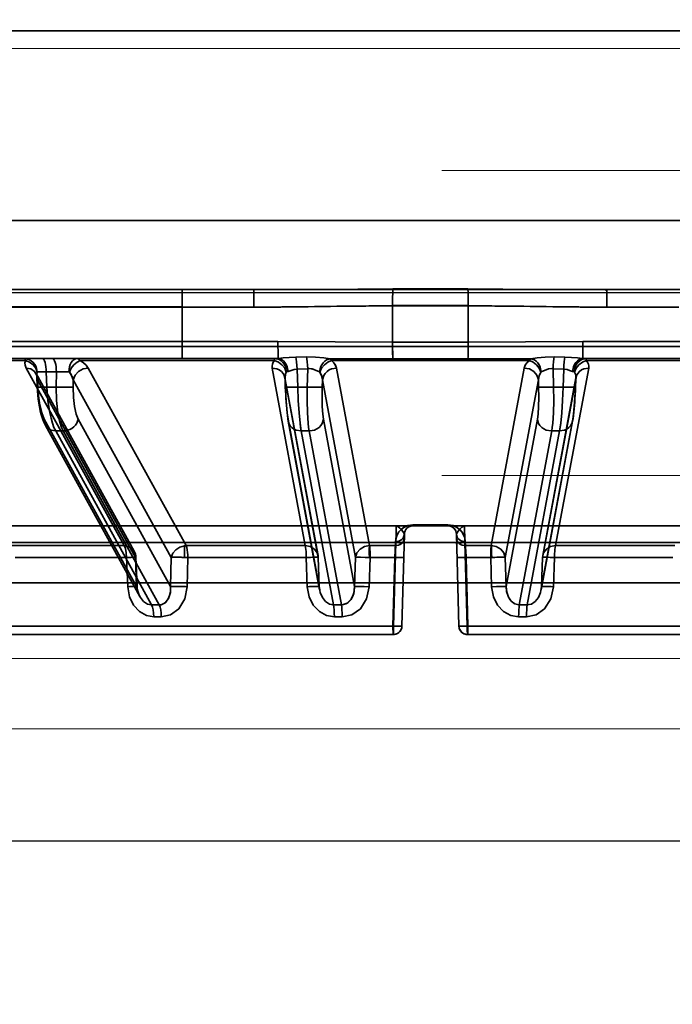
# Model space of a CAD drawing. Header units: millimetres. Extents: x -1465 to 393277, y -3788 to 454312.
# Tile 356 of 656: x 358063 to 358101, y 11919 to 11976. Entities that reach past the tile are written whole.
import ezdxf

# ---------------------------------------------------------------- set-up
doc = ezdxf.new("R2010")
doc.units = ezdxf.units.MM
doc.header["$XCLIPFRAME"] = 2
doc.linetypes.add('DASHED', pattern=[0.75, 0.5, -0.25])
for name, color, linetype in [('AHU03-3-68634OBJ', 8, 'Continuous'), ('EC-MTR_250-0_7OBJ', 8, 'Continuous'), ('FLUID-Wy2', 8, 'Continuous'), ('FLUID-Wy2-INS', 8, 'Continuous')]:
    doc.layers.add(name, color=color, linetype=linetype)
picture_1 = doc.add_image_def('image1.bmp', size_in_pixel=(951, 911))

msp = doc.modelspace()

# ---------------------------------------------------------------- linework, layer by layer
at = {"layer": 'AHU03-3-68634OBJ', "color": 8, "linetype": 'Continuous', "lineweight": 35, "ltscale": 100}
for p, q in [((358220.629, 11975.602), (357953.629, 11975.602)), ((358220.629, 11964.602), (357953.629, 11964.602)), ((358221.129, 11960.602), (357953.129, 11960.602))]:
    msp.add_line(p, q, dxfattribs=at)
at = {"layer": 'EC-MTR_250-0_7OBJ', "color": 8, "linetype": 'Continuous', "lineweight": 35, "ltscale": 100}
for p, q in [((358037.139, 11960.602), (358076.899, 11960.602)), ((358089.309, 11960.639), (358084.948, 11960.639)), ((358097.358, 11960.602), (358137.119, 11960.602)), ((358072.728, 11959.602), (358040.257, 11959.602)), ((358072.728, 11959.584), (358040.257, 11959.584)), ((358072.728, 11959.584), (358072.728, 11957.584)), ((358076.885, 11959.584), (358072.728, 11959.584)), ((358089.323, 11959.677), (358084.934, 11959.677)), ((358084.934, 11959.659), (358084.935, 11957.546)), ((358089.323, 11959.659), (358084.934, 11959.659)), ((358089.323, 11959.659), (358089.322, 11957.546)), ((358101.53, 11959.584), (358097.372, 11959.584)), ((358031.266, 11957.584), (358078.286, 11957.584)), ((358084.935, 11957.546), (358089.322, 11957.546)), ((358142.992, 11957.584), (358095.972, 11957.584)), ((358154.262, 11957.302), (358027.742, 11957.302)), ((358051.312, 11956.602), (358078.132, 11956.602)), ((358063.652, 11956.486), (358053.034, 11956.486)), ((358078.09, 11956.486), (358066.817, 11956.486)), ((358079.944, 11956.701), (358079.324, 11956.69)), ((358092.876, 11956.486), (358081.382, 11956.486)), ((358089.306, 11956.582), (358084.951, 11956.582)), ((358094.933, 11956.69), (358094.313, 11956.701)), ((358094.313, 11956.701), (358094.933, 11956.69)), ((358109.058, 11956.602), (358096.125, 11956.602)), ((358107.44, 11956.486), (358096.167, 11956.486)), ((358063.678, 11956.052), (358069.365, 11945.752)), ((358064.848, 11955.829), (358064.886, 11954.951)), ((358065.431, 11955.829), (358064.848, 11955.829)), ((358065.411, 11954.951), (358065.431, 11955.829)), ((358067.274, 11956.052), (358072.954, 11945.752)), ((358077.948, 11956.052), (358079.87, 11945.752)), ((358080.013, 11956.013), (358079.394, 11955.991)), ((358079.394, 11955.991), (358079.434, 11954.951)), ((358080.013, 11956.013), (358079.98, 11954.951)), ((358081.687, 11956.052), (358083.603, 11945.752)), ((358092.57, 11956.052), (358090.654, 11945.752)), ((358094.245, 11956.013), (358094.277, 11954.951)), ((358094.863, 11955.991), (358094.245, 11956.013)), ((358096.309, 11956.052), (358094.387, 11945.752)), ((358094.863, 11955.991), (358094.824, 11954.951)), ((358064.262, 11955.731), (358069.945, 11945.43)), ((358064.29, 11955.611), (358064.286, 11955.65)), ((358064.29, 11955.611), (358064.318, 11954.944)), ((358064.33, 11955.372), (358064.348, 11954.951)), ((358064.33, 11955.372), (358070.014, 11945.072)), ((358066.414, 11955.372), (358066.404, 11954.951)), ((358066.414, 11955.372), (358072.097, 11945.072)), ((358078.689, 11955.491), (358080.608, 11945.19)), ((358078.694, 11955.443), (358078.712, 11954.949)), ((358078.699, 11955.372), (358078.715, 11954.951)), ((358078.699, 11955.372), (358080.618, 11945.072)), ((358080.866, 11955.372), (358080.853, 11954.951)), ((358080.866, 11955.372), (358082.785, 11945.072)), ((358093.392, 11955.372), (358091.472, 11945.072)), ((358093.392, 11955.372), (358093.405, 11954.951)), ((358095.558, 11955.372), (358093.639, 11945.072)), ((358093.65, 11945.19), (358095.569, 11955.491)), ((358095.558, 11955.372), (358095.542, 11954.951)), ((358095.563, 11955.443), (358095.545, 11954.949)), ((358095.564, 11955.455), (358095.563, 11955.442)), ((358064.886, 11954.951), (358065.411, 11954.951)), ((358079.98, 11954.951), (358079.434, 11954.951)), ((358094.824, 11954.951), (358094.277, 11954.951)), ((358064.704, 11952.92), (358064.623, 11953.13)), ((358064.731, 11953.081), (358070.082, 11943.379)), ((358066.703, 11953.081), (358072.054, 11943.379)), ((358078.884, 11952.961), (358078.857, 11953.127)), ((358078.874, 11953.081), (358080.68, 11943.379)), ((358080.924, 11953.081), (358082.731, 11943.379)), ((358093.333, 11953.081), (358091.526, 11943.379)), ((358095.384, 11953.081), (358093.577, 11943.379)), ((358095.401, 11953.127), (358095.373, 11952.961)), ((358064.801, 11952.721), (358064.704, 11952.92)), ((358070.265, 11942.813), (358064.8, 11952.722)), ((358065.392, 11952.401), (358070.956, 11942.314)), ((358065.834, 11952.401), (358065.392, 11952.401)), ((358065.834, 11952.401), (358071.398, 11942.314)), ((358080.704, 11943.191), (358078.884, 11952.962)), ((358079.634, 11952.401), (358081.512, 11942.314)), ((358080.094, 11952.401), (358079.634, 11952.401)), ((358080.094, 11952.401), (358081.972, 11942.314)), ((358094.164, 11952.401), (358092.285, 11942.314)), ((358094.623, 11952.401), (358092.745, 11942.314)), ((358093.554, 11943.191), (358095.373, 11952.962)), ((358094.623, 11952.401), (358094.164, 11952.401)), ((358035.806, 11946.902), (358085.142, 11946.902)), ((358086.116, 11946.902), (358085.142, 11946.902)), ((358085.711, 11946.695), (358085.701, 11946.681)), ((358088.146, 11946.959), (358086.112, 11946.959)), ((358086.116, 11946.902), (358138.451, 11946.902)), ((358088.522, 11946.726), (358088.471, 11946.778)), ((358088.564, 11946.669), (358088.522, 11946.727)), ((358088.536, 11946.709), (358088.525, 11946.722)), ((358088.546, 11946.695), (358088.536, 11946.709)), ((358088.556, 11946.681), (358088.546, 11946.695)), ((358085.476, 11941.088), (358085.616, 11946.415)), ((358085.617, 11946.435), (358085.616, 11946.415)), ((358085.616, 11946.415), (358085.616, 11946.427)), ((358085.619, 11946.456), (358085.617, 11946.436)), ((358085.621, 11946.475), (358085.619, 11946.455)), ((358085.624, 11946.493), (358085.621, 11946.475)), ((358085.627, 11946.512), (358085.624, 11946.493)), ((358085.667, 11946.623), (358085.66, 11946.609)), ((358085.675, 11946.638), (358085.667, 11946.623)), ((358085.683, 11946.653), (358085.675, 11946.638)), ((358085.692, 11946.667), (358085.683, 11946.653)), ((358085.701, 11946.681), (358085.692, 11946.667)), ((358088.565, 11946.667), (358088.556, 11946.681)), ((358088.598, 11946.607), (358088.564, 11946.669)), ((358088.574, 11946.653), (358088.565, 11946.667)), ((358088.583, 11946.638), (358088.574, 11946.653)), ((358088.59, 11946.623), (358088.582, 11946.638)), ((358088.63, 11946.511), (358088.626, 11946.529)), ((358088.633, 11946.493), (358088.63, 11946.512)), ((358088.636, 11946.475), (358088.633, 11946.494)), ((358088.639, 11946.455), (358088.636, 11946.475)), ((358088.641, 11946.415), (358088.781, 11941.088)), ((358039.687, 11945.928), (358134.571, 11945.928)), ((358069.365, 11945.752), (358062.85, 11945.752)), ((358072.858, 11945.745), (358072.858, 11945.071)), ((358079.87, 11945.752), (358072.954, 11945.752)), ((358085.101, 11945.752), (358083.603, 11945.752)), ((358084.997, 11941.088), (358085.123, 11945.928)), ((358085.123, 11945.928), (358084.997, 11941.088)), ((358085.108, 11945.985), (358085.101, 11945.752)), ((358085.108, 11945.985), (358085.101, 11945.752)), ((358089.135, 11945.928), (358089.26, 11941.088)), ((358089.26, 11941.088), (358089.135, 11945.928)), ((358089.15, 11945.985), (358089.156, 11945.752)), ((358090.654, 11945.752), (358089.156, 11945.752)), ((358101.303, 11945.752), (358094.387, 11945.752)), ((358069.503, 11945.065), (358063.038, 11945.065)), ((358069.503, 11945.065), (358069.57, 11943.372)), ((358070.082, 11943.379), (358070.014, 11945.072)), ((358070.044, 11945.076), (358070.112, 11943.383)), ((358072.054, 11943.379), (358072.097, 11945.072)), ((358073.064, 11945.065), (358073.021, 11943.372)), ((358073.021, 11943.372), (358073.064, 11945.065)), ((358079.927, 11945.065), (358073.064, 11945.065)), ((358079.988, 11943.372), (358079.927, 11945.065)), ((358079.927, 11945.065), (358079.988, 11943.372)), ((358080.68, 11943.379), (358080.618, 11945.072)), ((358080.618, 11945.072), (358080.683, 11943.381)), ((358082.731, 11943.379), (358082.785, 11945.072)), ((358083.63, 11945.065), (358083.577, 11943.372)), ((358083.577, 11943.372), (358083.63, 11945.065)), ((358085.062, 11945.065), (358083.63, 11945.065)), ((358085.062, 11945.065), (358084.957, 11941.088)), ((358089.196, 11945.065), (358089.301, 11941.088)), ((358090.627, 11945.065), (358089.196, 11945.065)), ((358090.68, 11943.372), (358090.627, 11945.065)), ((358090.627, 11945.065), (358090.68, 11943.372)), ((358091.472, 11945.072), (358091.526, 11943.379)), ((358093.637, 11945.073), (358093.575, 11943.381)), ((358093.639, 11945.072), (358093.577, 11943.379)), ((358094.331, 11945.065), (358094.269, 11943.372)), ((358094.269, 11943.372), (358094.331, 11945.065)), ((358101.193, 11945.065), (358094.331, 11945.065)), ((358036.279, 11943.602), (358137.979, 11943.602)), ((358080.683, 11943.381), (358080.687, 11943.315)), ((358080.687, 11943.315), (358080.695, 11943.249)), ((358093.57, 11943.315), (358093.575, 11943.381)), ((358080.695, 11943.249), (358080.706, 11943.182)), ((358093.551, 11943.182), (358093.563, 11943.249)), ((358081.512, 11942.314), (358081.972, 11942.314)), ((358092.285, 11942.314), (358092.745, 11942.314)), ((358082.011, 11941.627), (358081.558, 11941.627)), ((358092.7, 11941.627), (358092.247, 11941.627)), ((358084.997, 11941.088), (358032.659, 11941.088)), ((358141.598, 11941.088), (358089.26, 11941.088)), ((358084.977, 11940.602), (358033.159, 11940.602)), ((358085.047, 11940.606), (358084.977, 11940.602)), ((358085.116, 11940.621), (358085.046, 11940.606)), ((358085.181, 11940.645), (358085.115, 11940.621)), ((358085.243, 11940.678), (358085.181, 11940.645)), ((358085.3, 11940.72), (358085.243, 11940.678)), ((358085.35, 11940.769), (358085.299, 11940.719)), ((358085.393, 11940.824), (358085.349, 11940.768)), ((358085.427, 11940.885), (358085.392, 11940.824)), ((358085.453, 11940.95), (358085.427, 11940.885)), ((358141.099, 11940.602), (358089.281, 11940.602))]:
    msp.add_line(p, q, dxfattribs=at)
at = {"layer": 'EC-MTR_250-0_7OBJ', "color": 8, "linetype": 'Continuous', "lineweight": 35, "ltscale": 100, "flags": 128}
for points in [[(358072.742, 11960.602), (358072.737, 11960.527), (358072.732, 11960.319), (358072.729, 11959.995), (358072.728, 11959.584)], [(358076.885, 11959.584), (358076.885, 11959.768), (358076.886, 11959.957), (358076.887, 11960.139), (358076.888, 11960.224), (358076.889, 11960.302), (358076.89, 11960.373), (358076.891, 11960.435), (358076.893, 11960.487), (358076.894, 11960.53), (358076.895, 11960.562), (358076.896, 11960.574), (358076.897, 11960.593), (358076.897, 11960.603), (358076.878, 11960.522)], [(358084.948, 11960.639), (358082.928, 11960.631), (358076.899, 11960.602)], [(358084.948, 11960.639), (358084.941, 11960.437), (358084.936, 11960.096), (358084.934, 11959.677)], [(358084.948, 11960.639), (358084.94, 11960.437), (358084.935, 11960.096), (358084.934, 11959.677)], [(358089.309, 11960.639), (358091.329, 11960.631), (358097.358, 11960.602)], [(358089.309, 11960.639), (358089.317, 11960.437), (358089.322, 11960.096), (358089.323, 11959.677)], [(358089.309, 11960.639), (358089.317, 11960.437), (358089.322, 11960.096), (358089.323, 11959.677)], [(358097.372, 11959.584), (358097.372, 11959.768), (358097.372, 11959.957), (358097.37, 11960.139), (358097.369, 11960.224), (358097.368, 11960.302), (358097.367, 11960.373), (358097.366, 11960.435), (358097.365, 11960.487), (358097.363, 11960.53), (358097.362, 11960.562), (358097.361, 11960.574), (358097.36, 11960.593), (358097.356, 11960.603), (358097.309, 11960.522)], [(358076.885, 11959.584), (358078.512, 11959.592), (358080.413, 11959.614), (358081.707, 11959.63), (358083.557, 11959.65), (358084.934, 11959.659)], [(358084.934, 11959.659), (358084.288, 11959.656), (358083.389, 11959.649), (358082.221, 11959.636), (358081.336, 11959.626), (358080.842, 11959.619), (358080.036, 11959.608), (358079.238, 11959.598), (358078.447, 11959.591), (358077.663, 11959.586), (358076.885, 11959.584)], [(358089.323, 11959.659), (358089.969, 11959.656), (358090.868, 11959.649), (358092.036, 11959.636), (358092.921, 11959.626), (358093.416, 11959.619), (358094.221, 11959.608), (358095.019, 11959.598), (358095.81, 11959.591), (358096.595, 11959.586), (358097.372, 11959.584)], [(358097.372, 11959.584), (358095.745, 11959.592), (358093.845, 11959.614), (358092.55, 11959.63), (358090.7, 11959.65), (358089.323, 11959.659)], [(358072.728, 11957.584), (358072.729, 11957.211), (358072.732, 11956.899), (358072.737, 11956.68), (358072.743, 11956.602)], [(358084.935, 11957.546), (358078.286, 11957.584)], [(358078.286, 11957.584), (358084.935, 11957.546)], [(358078.286, 11957.584), (358078.286, 11957.256), (358078.288, 11957.094), (358078.289, 11956.945), (358078.291, 11956.818), (358078.293, 11956.718), (358078.296, 11956.649), (358078.298, 11956.611)], [(358084.935, 11957.546), (358084.936, 11957.213), (358084.939, 11956.922), (358084.944, 11956.703), (358084.951, 11956.582)], [(358084.935, 11957.546), (358084.936, 11957.213), (358084.94, 11956.922), (358084.945, 11956.703), (358084.951, 11956.582)], [(358089.322, 11957.546), (358089.321, 11957.213), (358089.318, 11956.922), (358089.313, 11956.703), (358089.306, 11956.582)], [(358089.322, 11957.546), (358089.321, 11957.213), (358089.318, 11956.922), (358089.313, 11956.703), (358089.306, 11956.582)], [(358095.972, 11957.584), (358089.322, 11957.546)], [(358089.322, 11957.546), (358095.972, 11957.584)], [(358095.972, 11957.584), (358095.971, 11957.256), (358095.97, 11957.094), (358095.968, 11956.945), (358095.966, 11956.818), (358095.964, 11956.718), (358095.962, 11956.649), (358095.959, 11956.611)], [(358063.652, 11956.486), (358063.631, 11956.538), (358063.609, 11956.574), (358063.568, 11956.602)], [(358063.568, 11956.602), (358063.839, 11956.548), (358063.971, 11956.478), (358064.09, 11956.381), (358064.188, 11956.26), (358064.261, 11956.124), (358064.324, 11955.84)], [(358063.678, 11956.052), (358063.618, 11956.209), (358063.61, 11956.354), (358063.652, 11956.486)], [(358063.652, 11956.486), (358063.882, 11956.398), (358064.088, 11956.242), (358064.236, 11956.037), (358064.308, 11955.817)], [(358064.616, 11956.602), (358064.657, 11956.589), (358064.679, 11956.572), (358064.7, 11956.548)], [(358064.7, 11956.548), (358064.74, 11956.476), (358064.777, 11956.377), (358064.807, 11956.254), (358064.829, 11956.116), (358064.843, 11955.972), (358064.848, 11955.829)], [(358065.199, 11956.602), (358065.241, 11956.589), (358065.262, 11956.572), (358065.283, 11956.548)], [(358065.283, 11956.548), (358065.324, 11956.476), (358065.36, 11956.377), (358065.391, 11956.254), (358065.413, 11956.116), (358065.426, 11955.972), (358065.431, 11955.829)], [(358066.147, 11955.84), (358066.187, 11956.124), (358066.234, 11956.26), (358066.296, 11956.381), (358066.372, 11956.478), (358066.457, 11956.548), (358066.544, 11956.589), (358066.63, 11956.602)], [(358066.19, 11955.817), (358066.297, 11956.037), (358066.452, 11956.242), (358066.635, 11956.398), (358066.817, 11956.486)], [(358066.63, 11956.602), (358066.695, 11956.589), (358066.758, 11956.551), (358066.817, 11956.486)], [(358066.817, 11956.486), (358067.007, 11956.355), (358067.161, 11956.209), (358067.274, 11956.052)], [(358077.948, 11956.052), (358077.941, 11956.164), (358077.962, 11956.275), (358078.011, 11956.383), (358078.09, 11956.486)], [(358078.09, 11956.486), (358078.091, 11956.538), (358078.093, 11956.574), (358078.094, 11956.586), (358078.097, 11956.6)], [(358078.09, 11956.486), (358078.312, 11956.398), (358078.518, 11956.242), (358078.675, 11956.037), (358078.762, 11955.817)], [(358078.788, 11955.84), (358078.73, 11956.124), (358078.664, 11956.26), (358078.575, 11956.381), (358078.466, 11956.478), (358078.346, 11956.548), (358078.098, 11956.602)], [(358078.298, 11956.611), (358078.231, 11956.606), (358078.168, 11956.603), (358078.111, 11956.602)], [(358079.324, 11956.69), (358078.945, 11956.672), (358078.587, 11956.639), (358078.298, 11956.611)], [(358078.298, 11956.611), (358078.5, 11956.539), (358078.598, 11956.465), (358078.688, 11956.369), (358078.764, 11956.253), (358078.824, 11956.124), (358078.887, 11955.858)], [(358079.394, 11955.991), (358079.383, 11956.204), (358079.367, 11956.407), (358079.346, 11956.575), (358079.324, 11956.69)], [(358081.31, 11956.594), (358080.944, 11956.635), (358080.464, 11956.684), (358079.944, 11956.701)], [(358080.013, 11956.013), (358080.002, 11956.224), (358079.986, 11956.418), (358079.966, 11956.581), (358079.944, 11956.701)], [(358080.694, 11955.838), (358080.759, 11956.109), (358080.821, 11956.239), (358080.901, 11956.356), (358080.996, 11956.453), (358081.099, 11956.526), (358081.31, 11956.594)], [(358080.719, 11955.817), (358080.818, 11956.037), (358080.977, 11956.242), (358081.176, 11956.398), (358081.382, 11956.486)], [(358081.31, 11956.594), (358082.219, 11956.591), (358084.951, 11956.582)], [(358081.382, 11956.486), (358081.347, 11956.556), (358081.31, 11956.594)], [(358081.31, 11956.594), (358081.347, 11956.556), (358081.382, 11956.486)], [(358084.951, 11956.582), (358084.04, 11956.584), (358081.31, 11956.594)], [(358081.687, 11956.052), (358081.631, 11956.209), (358081.528, 11956.354), (358081.382, 11956.486)], [(358081.382, 11956.486), (358081.527, 11956.355), (358081.631, 11956.208), (358081.687, 11956.052)], [(358089.306, 11956.582), (358090.217, 11956.584), (358092.947, 11956.594)], [(358092.947, 11956.594), (358092.038, 11956.591), (358089.306, 11956.582)], [(358092.57, 11956.052), (358092.626, 11956.209), (358092.73, 11956.354), (358092.876, 11956.486)], [(358092.947, 11956.594), (358092.91, 11956.556), (358092.876, 11956.486)], [(358092.876, 11956.486), (358092.898, 11956.536), (358092.922, 11956.572)], [(358093.538, 11955.817), (358093.439, 11956.037), (358093.28, 11956.242), (358093.082, 11956.398), (358092.876, 11956.486)], [(358092.922, 11956.572), (358092.947, 11956.594)], [(358094.313, 11956.701), (358093.793, 11956.684), (358093.314, 11956.636), (358092.947, 11956.594)], [(358092.947, 11956.594), (358093.158, 11956.526), (358093.262, 11956.453), (358093.356, 11956.356), (358093.436, 11956.239), (358093.498, 11956.109), (358093.563, 11955.838)], [(358094.245, 11956.013), (358094.256, 11956.224), (358094.272, 11956.418), (358094.291, 11956.581), (358094.313, 11956.701)], [(358094.863, 11955.991), (358094.874, 11956.208), (358094.891, 11956.407), (358094.911, 11956.572), (358094.933, 11956.69)], [(358094.863, 11955.991), (358094.874, 11956.204), (358094.891, 11956.407), (358094.911, 11956.575), (358094.933, 11956.69)], [(358095.959, 11956.611), (358095.668, 11956.639), (358095.315, 11956.672), (358094.933, 11956.69)], [(358094.933, 11956.69), (358095.312, 11956.672), (358095.67, 11956.639), (358095.959, 11956.611)], [(358095.959, 11956.611), (358095.758, 11956.539), (358095.659, 11956.465), (358095.569, 11956.369), (358095.493, 11956.253), (358095.433, 11956.124), (358095.37, 11955.858)], [(358095.463, 11955.84), (358095.52, 11956.124), (358095.586, 11956.26), (358095.674, 11956.381), (358095.782, 11956.478), (358095.901, 11956.548), (358096.147, 11956.602)], [(358096.159, 11956.602), (358095.912, 11956.548), (358095.791, 11956.478), (358095.683, 11956.381), (358095.593, 11956.26), (358095.527, 11956.124), (358095.469, 11955.84)], [(358095.495, 11955.817), (358095.583, 11956.037), (358095.739, 11956.242), (358095.945, 11956.398), (358096.167, 11956.486)], [(358096.147, 11956.602), (358096.089, 11956.603), (358096.027, 11956.606), (358095.959, 11956.611)], [(358095.959, 11956.611), (358096.011, 11956.607), (358096.147, 11956.602)], [(358096.167, 11956.486), (358096.166, 11956.55), (358096.163, 11956.589), (358096.159, 11956.602)], [(358096.159, 11956.602), (358096.164, 11956.586), (358096.165, 11956.574), (358096.166, 11956.538), (358096.167, 11956.486)], [(358096.167, 11956.486), (358096.246, 11956.383), (358096.296, 11956.275), (358096.316, 11956.164), (358096.309, 11956.052)], [(358064.33, 11955.372), (358064.307, 11955.623), (358064.172, 11955.852), (358063.944, 11956.003), (358063.678, 11956.052)], [(358064.308, 11955.817), (358064.311, 11955.827), (358064.324, 11955.84)], [(358064.324, 11955.84), (358064.406, 11955.841), (358064.526, 11955.839), (358064.848, 11955.829)], [(358066.147, 11955.84), (358066.037, 11955.841), (358065.664, 11955.836)], [(358065.664, 11955.836), (358065.792, 11955.839), (358066.147, 11955.84)], [(358066.19, 11955.817), (358066.177, 11955.83), (358066.163, 11955.837), (358066.147, 11955.84)], [(358067.274, 11956.052), (358066.982, 11955.999), (358066.718, 11955.852), (358066.519, 11955.633), (358066.414, 11955.372)], [(358077.948, 11956.052), (358078.229, 11956.003), (358078.364, 11955.939), (358078.483, 11955.852), (358078.58, 11955.744), (358078.648, 11955.623), (358078.699, 11955.372)], [(358078.762, 11955.817), (358078.77, 11955.83), (358078.779, 11955.837)], [(358078.786, 11955.839), (358078.822, 11955.842), (358078.853, 11955.848), (358078.887, 11955.858)], [(358079.394, 11955.991), (358079.216, 11955.967), (358079.043, 11955.913), (358078.887, 11955.858)], [(358080.091, 11956.018), (358080.062, 11956.017), (358080.038, 11956.016), (358080.013, 11956.013)], [(358080.694, 11955.838), (358080.503, 11955.918), (358080.321, 11955.984), (358080.091, 11956.018)], [(358080.091, 11956.018), (358080.269, 11955.997), (358080.41, 11955.955), (358080.565, 11955.891), (358080.694, 11955.838)], [(358080.694, 11955.838), (358080.719, 11955.817)], [(358080.866, 11955.372), (358080.942, 11955.623), (358081.024, 11955.744), (358081.131, 11955.852), (358081.259, 11955.939), (358081.4, 11956.003), (358081.687, 11956.052)], [(358093.392, 11955.372), (358093.31, 11955.633), (358093.127, 11955.852), (358092.868, 11955.999), (358092.57, 11956.052)], [(358093.563, 11955.838), (358093.554, 11955.834), (358093.546, 11955.827), (358093.538, 11955.817)], [(358094.166, 11956.018), (358093.986, 11955.997), (358093.847, 11955.955), (358093.692, 11955.891), (358093.563, 11955.838)], [(358093.563, 11955.838), (358093.693, 11955.891), (358093.848, 11955.955), (358093.988, 11955.997), (358094.166, 11956.018)], [(358094.245, 11956.013), (358094.22, 11956.016), (358094.196, 11956.017), (358094.166, 11956.018)], [(358094.166, 11956.018), (358094.196, 11956.017), (358094.22, 11956.016), (358094.245, 11956.013)], [(358095.37, 11955.858), (358095.204, 11955.916), (358095.056, 11955.962), (358094.863, 11955.991)], [(358095.37, 11955.858), (358095.405, 11955.848), (358095.436, 11955.842), (358095.471, 11955.839)], [(358095.471, 11955.839), (358095.488, 11955.829), (358095.495, 11955.817)], [(358095.472, 11955.839), (358095.487, 11955.83), (358095.495, 11955.817)], [(358095.558, 11955.372), (358095.609, 11955.623), (358095.678, 11955.744), (358095.774, 11955.852), (358095.893, 11955.939), (358096.028, 11956.003), (358096.309, 11956.052)], [(358064.29, 11955.611), (358064.286, 11955.65), (358064.28, 11955.682), (358064.273, 11955.705), (358064.266, 11955.721), (358064.261, 11955.732)], [(358064.29, 11955.611), (358064.289, 11955.664), (358064.308, 11955.817)], [(358064.308, 11955.817), (358064.298, 11955.767), (358064.29, 11955.611)], [(358064.29, 11955.611), (358064.295, 11955.552), (358064.33, 11955.372)], [(358064.33, 11955.372), (358064.315, 11955.432), (358064.29, 11955.611)], [(358066.19, 11955.817), (358066.265, 11955.713), (358066.414, 11955.372)], [(358066.414, 11955.372), (358066.377, 11955.489), (358066.19, 11955.817)], [(358078.692, 11955.467), (358078.691, 11955.479), (358078.689, 11955.491)], [(358078.694, 11955.442), (358078.693, 11955.455), (358078.692, 11955.467)], [(358078.694, 11955.443), (358078.698, 11955.576), (358078.721, 11955.7), (358078.762, 11955.817)], [(358078.762, 11955.817), (358078.729, 11955.728), (358078.694, 11955.443)], [(358080.866, 11955.372), (358080.821, 11955.601), (358080.72, 11955.817)], [(358080.72, 11955.817), (358080.82, 11955.603), (358080.866, 11955.372)], [(358093.538, 11955.817), (358093.437, 11955.603), (358093.392, 11955.372)], [(358093.392, 11955.372), (358093.437, 11955.601), (358093.538, 11955.817)], [(358095.563, 11955.443), (358095.559, 11955.576), (358095.536, 11955.699), (358095.495, 11955.817)], [(358095.569, 11955.491), (358095.567, 11955.479), (358095.565, 11955.467), (358095.564, 11955.455)], [(358064.318, 11954.944), (358064.329, 11954.942), (358064.342, 11954.941), (358064.36, 11954.94), (358064.383, 11954.94), (358064.412, 11954.94), (358064.445, 11954.94), (358064.483, 11954.94), (358064.571, 11954.942), (358064.67, 11954.944), (358064.777, 11954.947), (358064.886, 11954.951)], [(358064.554, 11953.348), (358064.497, 11953.572), (358064.449, 11953.796), (358064.41, 11954.02), (358064.377, 11954.247), (358064.352, 11954.475), (358064.332, 11954.708), (358064.318, 11954.944)], [(358064.348, 11954.951), (358064.336, 11954.949), (358064.32, 11954.946)], [(358064.731, 11953.081), (358064.581, 11953.447), (358064.469, 11953.896), (358064.388, 11954.432), (358064.348, 11954.951)], [(358065.392, 11952.401), (358065.293, 11952.609), (358065.203, 11952.859), (358065.121, 11953.145), (358065.05, 11953.462), (358064.942, 11954.173), (358064.886, 11954.951)], [(358065.411, 11954.951), (358065.433, 11954.173), (358065.515, 11953.462), (358065.576, 11953.145), (358065.651, 11952.859), (358065.737, 11952.609), (358065.834, 11952.401)], [(358065.643, 11954.944), (358065.893, 11954.94), (358066.124, 11954.94), (358066.299, 11954.944), (358066.361, 11954.947), (358066.404, 11954.951)], [(358066.404, 11954.951), (358066.417, 11954.335), (358066.477, 11953.82), (358066.58, 11953.379), (358066.703, 11953.081)], [(358078.712, 11954.949), (358078.725, 11954.945), (358078.741, 11954.943), (358078.764, 11954.942), (358078.794, 11954.941), (358078.831, 11954.94), (358078.874, 11954.94), (358078.923, 11954.94), (358079.037, 11954.941), (358079.165, 11954.943), (358079.3, 11954.947), (358079.434, 11954.951)], [(358078.884, 11952.961), (358078.857, 11953.127), (358078.832, 11953.305), (358078.811, 11953.489), (358078.792, 11953.682), (358078.775, 11953.88), (358078.759, 11954.083), (358078.745, 11954.292), (358078.733, 11954.505), (358078.722, 11954.725), (358078.712, 11954.949)], [(358078.874, 11953.081), (358078.82, 11953.447), (358078.776, 11953.896), (358078.739, 11954.432), (358078.715, 11954.951)], [(358079.634, 11952.401), (358079.568, 11952.855), (358079.51, 11953.46), (358079.464, 11954.175), (358079.434, 11954.951)], [(358079.434, 11954.951), (358079.465, 11954.173), (358079.51, 11953.462), (358079.568, 11952.859), (358079.6, 11952.609), (358079.634, 11952.401)], [(358080.094, 11952.401), (358080.061, 11952.609), (358080.034, 11952.859), (358079.994, 11953.462), (358079.975, 11954.173), (358079.98, 11954.951)], [(358080.853, 11954.951), (358080.842, 11954.949), (358080.826, 11954.947), (358080.774, 11954.943), (358080.696, 11954.941), (358080.594, 11954.94), (358080.472, 11954.94), (358080.337, 11954.942), (358080.059, 11954.948)], [(358080.853, 11954.951), (358080.844, 11954.335), (358080.855, 11953.82), (358080.884, 11953.379), (358080.924, 11953.081)], [(358093.405, 11954.951), (358093.413, 11954.335), (358093.402, 11953.82), (358093.373, 11953.379), (358093.333, 11953.081)], [(358093.405, 11954.951), (358093.415, 11954.949), (358093.432, 11954.947), (358093.484, 11954.943), (358093.561, 11954.941), (358093.663, 11954.94), (358093.785, 11954.94), (358093.92, 11954.942), (358094.199, 11954.948)], [(358094.164, 11952.401), (358094.196, 11952.609), (358094.224, 11952.859), (358094.264, 11953.462), (358094.282, 11954.173), (358094.277, 11954.951)], [(358094.623, 11952.401), (358094.69, 11952.855), (358094.747, 11953.46), (358094.793, 11954.175), (358094.824, 11954.951)], [(358094.824, 11954.951), (358094.793, 11954.173), (358094.747, 11953.462), (358094.689, 11952.859), (358094.657, 11952.609), (358094.623, 11952.401)], [(358095.545, 11954.949), (358095.532, 11954.945), (358095.516, 11954.943), (358095.494, 11954.942), (358095.464, 11954.941), (358095.427, 11954.94), (358095.384, 11954.94), (358095.334, 11954.94), (358095.22, 11954.941), (358095.092, 11954.943), (358094.958, 11954.947), (358094.824, 11954.951)], [(358095.545, 11954.949), (358095.536, 11954.725), (358095.525, 11954.505), (358095.512, 11954.292), (358095.498, 11954.083), (358095.483, 11953.88), (358095.465, 11953.681), (358095.446, 11953.489), (358095.425, 11953.304), (358095.401, 11953.127), (358095.373, 11952.961)], [(358095.542, 11954.951), (358095.512, 11954.335), (358095.474, 11953.82), (358095.429, 11953.379), (358095.384, 11953.081)], [(358064.623, 11953.129), (358064.554, 11953.348), (358064.497, 11953.572), (358064.449, 11953.795), (358064.41, 11954.02), (358064.377, 11954.246), (358064.352, 11954.475)], [(358078.832, 11953.304), (358078.811, 11953.489), (358078.792, 11953.681), (358078.775, 11953.88)], [(358095.483, 11953.88), (358095.465, 11953.682), (358095.446, 11953.489), (358095.425, 11953.305)], [(358065.392, 11952.401), (358065.124, 11952.448), (358064.892, 11952.598), (358064.755, 11952.828), (358064.731, 11953.081)], [(358066.703, 11953.081), (358066.617, 11952.853), (358066.541, 11952.741), (358066.443, 11952.639), (358066.329, 11952.551), (358066.203, 11952.482), (358065.942, 11952.408)], [(358079.634, 11952.401), (358079.35, 11952.448), (358079.213, 11952.511), (358079.092, 11952.598), (358078.995, 11952.706), (358078.925, 11952.828), (358078.874, 11953.081)], [(358080.13, 11952.401), (358080.411, 11952.458), (358080.548, 11952.524), (358080.671, 11952.611), (358080.774, 11952.718), (358080.851, 11952.836), (358080.924, 11953.081)], [(358094.127, 11952.401), (358093.846, 11952.458), (358093.709, 11952.524), (358093.586, 11952.611), (358093.484, 11952.718), (358093.406, 11952.836), (358093.333, 11953.081)], [(358094.623, 11952.401), (358094.908, 11952.448), (358095.044, 11952.511), (358095.165, 11952.598), (358095.263, 11952.706), (358095.332, 11952.828), (358095.384, 11953.081)], [(358085.108, 11945.985), (358085.136, 11946.201), (358085.204, 11946.389), (358085.303, 11946.552), (358085.452, 11946.713), (358085.629, 11946.836), (358085.859, 11946.927), (358086.112, 11946.959)], [(358086.112, 11946.959), (358085.816, 11946.915), (358085.694, 11946.869), (358085.59, 11946.814), (358085.426, 11946.69), (358085.306, 11946.556), (358085.218, 11946.417), (358085.157, 11946.274), (358085.108, 11945.985)], [(358085.123, 11945.928), (358085.136, 11946.303), (358085.144, 11946.618), (358085.146, 11946.827), (358085.142, 11946.902)], [(358085.142, 11946.902), (358085.144, 11946.89), (358085.145, 11946.871), (358085.145, 11946.857), (358085.146, 11946.825), (358085.146, 11946.783), (358085.146, 11946.734), (358085.145, 11946.678), (358085.144, 11946.615), (358085.142, 11946.546), (358085.14, 11946.471), (358085.136, 11946.306), (358085.13, 11946.123), (358085.123, 11945.928)], [(358085.142, 11946.902), (358085.248, 11946.868), (358085.361, 11946.773), (358085.469, 11946.65), (358085.569, 11946.522), (358085.616, 11946.415)], [(358085.766, 11946.759), (358085.754, 11946.747), (358085.743, 11946.735), (358085.732, 11946.722), (358085.721, 11946.709), (358085.711, 11946.695)], [(358085.886, 11946.846), (358085.868, 11946.836), (358085.85, 11946.825), (358085.834, 11946.815), (358085.819, 11946.804), (358085.805, 11946.793), (358085.791, 11946.782), (358085.778, 11946.771), (358085.766, 11946.759), (358085.754, 11946.747)], [(358085.947, 11946.872), (358085.925, 11946.864), (358085.905, 11946.855), (358085.886, 11946.845)], [(358086.116, 11946.902), (358086.084, 11946.901), (358086.053, 11946.898), (358086.023, 11946.893), (358085.995, 11946.887), (358085.97, 11946.88), (358085.947, 11946.872), (358085.925, 11946.864)], [(358086.112, 11946.959), (358086.112, 11946.946), (358086.113, 11946.934), (358086.114, 11946.916), (358086.115, 11946.905)], [(358088.142, 11946.902), (358088.144, 11946.916), (358088.145, 11946.934), (358088.145, 11946.946), (358088.146, 11946.959)], [(358088.471, 11946.778), (358088.413, 11946.822), (358088.349, 11946.856), (358088.281, 11946.882), (358088.211, 11946.897), (358088.142, 11946.902)], [(358088.332, 11946.864), (358088.311, 11946.872), (358088.287, 11946.88), (358088.262, 11946.887), (358088.235, 11946.893), (358088.205, 11946.898), (358088.173, 11946.901), (358088.142, 11946.902)], [(358088.146, 11946.959), (358088.442, 11946.915), (358088.563, 11946.869), (358088.667, 11946.814), (358088.831, 11946.69), (358088.951, 11946.556), (358089.039, 11946.417), (358089.1, 11946.274), (358089.15, 11945.985)], [(358089.15, 11945.985), (358089.121, 11946.201), (358089.053, 11946.389), (358088.954, 11946.552), (358088.805, 11946.713), (358088.629, 11946.836), (358088.399, 11946.927), (358088.146, 11946.959)], [(358088.39, 11946.836), (358088.371, 11946.846), (358088.352, 11946.855), (358088.332, 11946.864)], [(358088.503, 11946.747), (358088.491, 11946.759), (358088.479, 11946.771), (358088.466, 11946.782), (358088.453, 11946.793), (358088.438, 11946.804), (358088.423, 11946.815), (358088.407, 11946.825), (358088.39, 11946.836), (358088.372, 11946.845)], [(358088.525, 11946.722), (358088.514, 11946.735), (358088.503, 11946.747), (358088.491, 11946.759), (358088.479, 11946.771)], [(358089.116, 11946.902), (358088.965, 11946.836), (358088.82, 11946.687), (358088.684, 11946.513), (358088.641, 11946.415)], [(358088.641, 11946.415), (358088.695, 11946.53), (358088.82, 11946.685), (358088.955, 11946.829), (358089.116, 11946.902)], [(358089.135, 11945.928), (358089.122, 11946.303), (358089.114, 11946.618), (358089.111, 11946.827), (358089.116, 11946.902)], [(358089.116, 11946.902), (358089.112, 11946.827), (358089.114, 11946.618), (358089.122, 11946.303), (358089.135, 11945.928)], [(358085.101, 11945.752), (358085.285, 11945.779), (358085.375, 11945.818), (358085.456, 11945.873), (358085.522, 11945.942), (358085.571, 11946.02), (358085.61, 11946.181)], [(358085.616, 11946.415), (358085.577, 11946.253), (358085.528, 11946.175), (358085.462, 11946.106), (358085.381, 11946.051), (358085.291, 11946.012), (358085.108, 11945.985)], [(358085.616, 11946.415), (358085.577, 11946.253), (358085.529, 11946.175), (358085.462, 11946.106), (358085.381, 11946.051), (358085.291, 11946.012), (358085.108, 11945.985)], [(358085.642, 11946.562), (358085.636, 11946.545), (358085.632, 11946.529), (358085.628, 11946.511)], [(358085.66, 11946.608), (358085.653, 11946.593), (358085.647, 11946.578), (358085.641, 11946.562), (358085.636, 11946.546)], [(358088.616, 11946.562), (358088.61, 11946.578), (358088.604, 11946.593), (358088.597, 11946.609), (358088.59, 11946.624)], [(358088.641, 11946.415), (358088.636, 11946.479), (358088.621, 11946.543), (358088.598, 11946.607)], [(358088.626, 11946.529), (358088.621, 11946.546), (358088.616, 11946.562)], [(358088.641, 11946.415), (358088.64, 11946.436), (358088.639, 11946.456)], [(358088.641, 11946.415), (358088.681, 11946.253), (358088.729, 11946.175), (358088.795, 11946.106), (358088.876, 11946.051), (358088.966, 11946.012), (358089.15, 11945.985)], [(358088.641, 11946.415), (358088.681, 11946.253), (358088.729, 11946.175), (358088.795, 11946.106), (358088.876, 11946.051), (358088.966, 11946.012), (358089.15, 11945.985)], [(358089.156, 11945.752), (358088.972, 11945.779), (358088.882, 11945.818), (358088.801, 11945.873), (358088.735, 11945.942), (358088.687, 11946.02), (358088.648, 11946.181)], [(358088.648, 11946.181), (358088.687, 11946.02), (358088.735, 11945.942), (358088.801, 11945.873), (358088.882, 11945.818), (358088.972, 11945.779), (358089.156, 11945.752)], [(358069.365, 11945.752), (358069.436, 11945.581), (358069.484, 11945.343), (358069.503, 11945.065)], [(358070.014, 11945.072), (358069.988, 11945.331), (358069.857, 11945.55), (358069.639, 11945.697), (358069.365, 11945.752)], [(358072.097, 11945.072), (358072.19, 11945.311), (358072.363, 11945.519), (358072.595, 11945.669), (358072.858, 11945.745)], [(358072.954, 11945.752), (358072.996, 11945.638), (358073.027, 11945.506), (358073.047, 11945.364), (358073.059, 11945.217), (358073.064, 11945.065)], [(358080.618, 11945.072), (358080.563, 11945.331), (358080.404, 11945.55), (358080.161, 11945.697), (358079.87, 11945.752)], [(358079.87, 11945.752), (358079.89, 11945.652), (358079.904, 11945.534), (358079.915, 11945.41), (358079.922, 11945.288), (358079.927, 11945.171), (358079.927, 11945.065)], [(358082.785, 11945.072), (358082.866, 11945.331), (358083.049, 11945.55), (358083.307, 11945.697), (358083.603, 11945.752)], [(358083.588, 11945.057), (358083.577, 11945.309), (358083.579, 11945.562), (358083.591, 11945.751)], [(358083.603, 11945.752), (358083.611, 11945.677), (358083.616, 11945.604), (358083.62, 11945.537), (358083.622, 11945.476), (358083.625, 11945.386), (358083.627, 11945.312), (358083.629, 11945.252), (358083.63, 11945.181), (358083.63, 11945.119), (358083.63, 11945.065)], [(358083.603, 11945.752), (358083.617, 11945.581), (358083.627, 11945.343), (358083.63, 11945.065)], [(358085.062, 11945.065), (358085.082, 11945.466), (358085.092, 11945.628), (358085.101, 11945.752)], [(358085.603, 11945.928), (358085.583, 11945.925), (358085.567, 11945.924), (358085.547, 11945.923), (358085.523, 11945.923), (358085.495, 11945.923), (358085.463, 11945.923), (358085.391, 11945.923), (358085.308, 11945.924), (358085.217, 11945.926), (358085.123, 11945.928)], [(358085.603, 11945.928), (358085.585, 11945.925), (358085.57, 11945.924), (358085.55, 11945.923), (358085.525, 11945.923), (358085.496, 11945.923), (358085.463, 11945.923), (358085.387, 11945.923), (358085.301, 11945.924), (358085.211, 11945.926), (358085.123, 11945.928)], [(358089.135, 11945.928), (358089.04, 11945.926), (358088.95, 11945.924), (358088.867, 11945.923), (358088.794, 11945.923), (358088.763, 11945.923), (358088.735, 11945.923), (358088.711, 11945.923), (358088.691, 11945.924), (358088.675, 11945.925), (358088.663, 11945.926), (358088.648, 11945.843)], [(358089.156, 11945.752), (358089.149, 11945.868), (358089.141, 11945.985)], [(358089.156, 11945.752), (358089.165, 11945.628), (358089.175, 11945.466), (358089.196, 11945.065)], [(358090.654, 11945.752), (358090.647, 11945.677), (358090.642, 11945.604), (358090.638, 11945.537), (358090.635, 11945.476), (358090.632, 11945.386), (358090.63, 11945.312), (358090.629, 11945.252), (358090.628, 11945.181), (358090.627, 11945.119), (358090.627, 11945.065)], [(358091.472, 11945.072), (358091.391, 11945.331), (358091.209, 11945.55), (358090.951, 11945.697), (358090.654, 11945.752)], [(358090.678, 11945.751), (358090.678, 11945.611), (358090.677, 11945.427), (358090.674, 11945.237), (358090.688, 11945.054)], [(358090.688, 11945.054), (358090.676, 11945.308), (358090.678, 11945.562), (358090.678, 11945.751)], [(358093.639, 11945.072), (358093.694, 11945.331), (358093.854, 11945.55), (358094.096, 11945.697), (358094.387, 11945.752)], [(358094.331, 11945.065), (358094.33, 11945.171), (358094.335, 11945.288), (358094.342, 11945.41), (358094.353, 11945.534), (358094.368, 11945.652), (358094.387, 11945.752)], [(358094.387, 11945.752), (358094.368, 11945.652), (358094.353, 11945.534), (358094.342, 11945.41), (358094.335, 11945.288), (358094.33, 11945.171), (358094.331, 11945.065)], [(358069.503, 11945.065), (358069.762, 11945.073), (358069.947, 11945.077), (358070.039, 11945.077), (358070.014, 11945.072)], [(358069.503, 11945.065), (358069.765, 11945.073), (358069.952, 11945.077), (358070.04, 11945.077), (358070.014, 11945.072)], [(358072.858, 11945.071), (358072.837, 11945.071), (358072.809, 11945.072), (358072.777, 11945.073), (358072.744, 11945.074), (358072.713, 11945.074), (358072.685, 11945.075), (358072.656, 11945.075), (358072.626, 11945.076), (358072.592, 11945.076), (358072.555, 11945.077), (358072.516, 11945.077), (358072.474, 11945.077), (358072.429, 11945.078), (358072.382, 11945.078), (358072.333, 11945.078), (358072.283, 11945.077), (358072.232, 11945.077), (358072.183, 11945.076), (358072.137, 11945.074), (358072.097, 11945.072)], [(358079.927, 11945.065), (358080.175, 11945.072), (358080.41, 11945.077), (358080.575, 11945.077), (358080.618, 11945.072)], [(358083.63, 11945.065), (358083.335, 11945.073), (358083.076, 11945.077), (358082.88, 11945.077), (358082.785, 11945.072)], [(358085.581, 11945.065), (358085.56, 11945.061), (358085.544, 11945.061), (358085.522, 11945.06), (358085.495, 11945.059), (358085.463, 11945.059), (358085.427, 11945.059), (358085.344, 11945.059), (358085.251, 11945.061), (358085.155, 11945.062), (358085.062, 11945.065)], [(358085.581, 11945.065), (358085.57, 11945.062), (358085.558, 11945.061), (358085.541, 11945.06), (358085.519, 11945.06), (358085.492, 11945.059), (358085.462, 11945.059), (358085.427, 11945.059), (358085.348, 11945.059), (358085.259, 11945.06), (358085.162, 11945.062), (358085.062, 11945.065)], [(358088.677, 11945.065), (358088.697, 11945.061), (358088.713, 11945.061), (358088.735, 11945.06), (358088.762, 11945.059), (358088.794, 11945.059), (358088.83, 11945.059), (358088.913, 11945.059), (358089.006, 11945.061), (358089.102, 11945.062), (358089.196, 11945.065)], [(358088.677, 11945.065), (358088.687, 11945.062), (358088.699, 11945.061), (358088.717, 11945.06), (358088.739, 11945.06), (358088.765, 11945.059), (358088.796, 11945.059), (358088.83, 11945.059), (358088.909, 11945.059), (358088.999, 11945.06), (358089.095, 11945.062), (358089.196, 11945.065)], [(358091.472, 11945.072), (358091.388, 11945.077), (358091.235, 11945.078), (358091.05, 11945.076), (358090.86, 11945.073), (358090.678, 11945.066)], [(358090.678, 11945.066), (358090.825, 11945.07), (358090.98, 11945.077), (358091.138, 11945.076), (358091.286, 11945.078), (358091.405, 11945.076), (358091.472, 11945.072)], [(358093.639, 11945.072), (358093.683, 11945.077), (358093.847, 11945.077), (358094.083, 11945.072), (358094.331, 11945.065)], [(358094.331, 11945.065), (358094.083, 11945.072), (358093.847, 11945.077), (358093.683, 11945.077), (358093.639, 11945.072)], [(358070.082, 11943.379), (358070.098, 11943.381), (358070.108, 11943.382), (358070.098, 11943.385), (358070.08, 11943.385), (358070.054, 11943.385), (358070.02, 11943.385), (358069.98, 11943.384), (358069.933, 11943.383), (358069.881, 11943.382), (358069.824, 11943.38), (358069.763, 11943.378), (358069.7, 11943.376), (358069.57, 11943.372)], [(358070.112, 11943.383), (358070.09, 11943.385), (358070.073, 11943.385), (358070.051, 11943.385), (358070.024, 11943.385), (358069.992, 11943.384), (358069.956, 11943.384), (358069.872, 11943.382), (358069.778, 11943.379), (358069.675, 11943.376), (358069.57, 11943.372)], [(358069.57, 11943.372), (358069.672, 11942.792), (358069.907, 11942.301), (358070.247, 11941.928), (358070.652, 11941.701), (358071.083, 11941.627)], [(358070.082, 11943.379), (358070.095, 11943.38), (358070.108, 11943.382)], [(358070.082, 11943.379), (358070.163, 11943.043), (358070.302, 11942.75), (358070.493, 11942.515), (358070.717, 11942.366), (358070.956, 11942.314)], [(358070.112, 11943.383), (358070.12, 11943.285), (358070.135, 11943.19), (358070.156, 11943.1), (358070.182, 11943.013), (358070.213, 11942.931), (358070.248, 11942.854), (358070.286, 11942.783)], [(358070.112, 11943.383), (358070.125, 11943.248), (358070.151, 11943.118), (358070.187, 11942.997), (358070.233, 11942.885), (358070.286, 11942.783)], [(358072.054, 11943.379), (358072.052, 11943.104), (358072.003, 11942.856), (358071.924, 11942.663), (358071.789, 11942.48), (358071.673, 11942.39), (358071.504, 11942.324)], [(358072.054, 11943.379), (358072.044, 11943.038), (358071.941, 11942.695), (358071.74, 11942.437), (358071.504, 11942.324)], [(358071.518, 11941.627), (358072.052, 11941.743), (358072.535, 11942.097), (358072.881, 11942.661), (358073.021, 11943.372)], [(358072.054, 11943.379), (358072.159, 11943.384), (358072.336, 11943.385), (358072.566, 11943.383), (358072.815, 11943.378)], [(358080.68, 11943.379), (358080.668, 11943.383), (358080.65, 11943.384), (358080.638, 11943.385), (358080.625, 11943.385), (358080.609, 11943.385), (358080.592, 11943.385), (358080.573, 11943.385), (358080.552, 11943.385), (358080.505, 11943.385), (358080.393, 11943.383), (358080.264, 11943.38), (358080.127, 11943.376), (358079.988, 11943.372)], [(358080.683, 11943.381), (358080.671, 11943.383), (358080.656, 11943.384), (358080.634, 11943.385), (358080.605, 11943.385), (358080.57, 11943.385), (358080.528, 11943.385), (358080.481, 11943.385), (358080.372, 11943.383), (358080.249, 11943.38), (358080.119, 11943.376), (358079.988, 11943.372)], [(358079.988, 11943.372), (358080.091, 11942.792), (358080.334, 11942.301), (358080.688, 11941.928), (358081.109, 11941.701), (358081.558, 11941.627)], [(358080.68, 11943.379), (358080.739, 11943.043), (358080.863, 11942.75), (358081.045, 11942.515), (358081.268, 11942.366), (358081.512, 11942.314)], [(358082.009, 11942.315), (358082.301, 11942.413), (358082.531, 11942.644), (358082.681, 11942.979), (358082.731, 11943.379)], [(358082.009, 11942.315), (358082.227, 11942.371), (358082.342, 11942.441), (358082.525, 11942.635), (358082.628, 11942.827), (358082.706, 11943.088), (358082.731, 11943.379)], [(358082.011, 11941.627), (358082.565, 11941.743), (358083.067, 11942.097), (358083.428, 11942.661), (358083.577, 11943.372)], [(358082.731, 11943.379), (358082.742, 11943.381), (358082.76, 11943.382), (358082.817, 11943.384), (358082.903, 11943.385), (358083.014, 11943.385), (358083.145, 11943.383), (358083.289, 11943.38), (358083.577, 11943.372)], [(358091.526, 11943.379), (358091.515, 11943.381), (358091.497, 11943.382), (358091.44, 11943.384), (358091.355, 11943.385), (358091.244, 11943.385), (358091.112, 11943.383), (358090.969, 11943.38), (358090.68, 11943.372)], [(358090.68, 11943.372), (358090.781, 11942.792), (358091.023, 11942.301), (358091.376, 11941.928), (358091.798, 11941.701), (358092.247, 11941.627)], [(358091.526, 11943.379), (358091.559, 11943.052), (358091.657, 11942.765), (358091.815, 11942.532), (358092.02, 11942.376), (358092.249, 11942.315)], [(358092.249, 11942.315), (358092.031, 11942.371), (358091.923, 11942.436), (358091.734, 11942.633), (358091.631, 11942.823), (358091.552, 11943.085), (358091.526, 11943.379)], [(358092.7, 11941.627), (358093.254, 11941.743), (358093.756, 11942.097), (358094.118, 11942.661), (358094.269, 11943.372)], [(358093.577, 11943.379), (358093.518, 11943.043), (358093.394, 11942.75), (358093.212, 11942.515), (358092.989, 11942.366), (358092.745, 11942.314)], [(358093.563, 11943.249), (358093.57, 11943.315), (358093.575, 11943.381)], [(358093.575, 11943.381), (358093.587, 11943.383), (358093.602, 11943.384), (358093.624, 11943.385), (358093.652, 11943.385), (358093.688, 11943.385), (358093.729, 11943.385), (358093.776, 11943.385), (358093.885, 11943.383), (358094.009, 11943.38), (358094.139, 11943.376), (358094.269, 11943.372)], [(358093.577, 11943.379), (358093.589, 11943.383), (358093.607, 11943.384), (358093.619, 11943.385), (358093.633, 11943.385), (358093.648, 11943.385), (358093.666, 11943.385), (358093.685, 11943.385), (358093.706, 11943.385), (358093.753, 11943.385), (358093.864, 11943.383), (358093.993, 11943.38), (358094.131, 11943.376), (358094.269, 11943.372)], [(358070.956, 11942.314), (358071.006, 11942.194), (358071.046, 11942.028), (358071.073, 11941.832), (358071.083, 11941.627)], [(358071.398, 11942.314), (358071.434, 11942.315), (358071.469, 11942.318), (358071.504, 11942.324)], [(358071.504, 11942.324), (358071.478, 11942.319), (358071.398, 11942.314)], [(358071.398, 11942.314), (358071.446, 11942.194), (358071.485, 11942.028), (358071.51, 11941.832), (358071.518, 11941.627)], [(358081.558, 11941.627), (358081.554, 11941.832), (358081.544, 11942.028), (358081.53, 11942.194), (358081.512, 11942.314)], [(358081.972, 11942.314), (358081.988, 11942.194), (358082, 11942.028), (358082.008, 11941.832), (358082.011, 11941.627)], [(358092.247, 11941.627), (358092.249, 11941.832), (358092.257, 11942.028), (358092.27, 11942.194), (358092.285, 11942.314)], [(358092.745, 11942.314), (358092.727, 11942.194), (358092.713, 11942.028), (358092.703, 11941.832), (358092.7, 11941.627)], [(358085.476, 11941.088), (358085.466, 11941.086), (358085.454, 11941.085), (358085.436, 11941.084), (358085.414, 11941.083), (358085.388, 11941.083), (358085.357, 11941.083), (358085.323, 11941.083), (358085.244, 11941.083), (358085.154, 11941.084), (358085.057, 11941.086), (358084.957, 11941.088)], [(358084.957, 11941.088), (358084.959, 11940.849), (358084.967, 11940.67), (358084.977, 11940.602)], [(358084.957, 11941.088), (358084.957, 11941.002), (358084.958, 11940.899), (358084.961, 11940.795), (358084.965, 11940.701), (358084.97, 11940.63), (358084.977, 11940.602)], [(358084.977, 11940.602), (358084.986, 11940.664), (358084.994, 11940.838), (358084.997, 11941.088)], [(358084.977, 11940.602), (358084.984, 11940.64), (358084.991, 11940.751), (358084.995, 11940.914), (358084.997, 11941.088)], [(358084.989, 11941.089), (358085.168, 11941.085), (358085.344, 11941.083), (358085.434, 11941.084), (358085.476, 11941.088)], [(358084.997, 11941.088), (358085.091, 11941.086), (358085.182, 11941.085), (358085.265, 11941.084), (358085.337, 11941.083), (358085.368, 11941.083), (358085.396, 11941.084), (358085.42, 11941.084), (358085.44, 11941.085), (358085.456, 11941.085), (358085.467, 11941.086), (358085.477, 11941.089)], [(358085.476, 11941.088), (358085.47, 11941.018), (358085.453, 11940.949)], [(358089.301, 11941.088), (358089.2, 11941.086), (358089.103, 11941.084), (358089.014, 11941.083), (358088.935, 11941.083), (358088.9, 11941.083), (358088.869, 11941.083), (358088.843, 11941.083), (358088.821, 11941.084), (358088.804, 11941.085), (358088.791, 11941.086), (358088.766, 11941.082)], [(358089.281, 11940.602), (358089.211, 11940.606), (358089.142, 11940.621), (358089.077, 11940.645), (358089.015, 11940.678), (358088.958, 11940.719), (358088.908, 11940.768), (358088.865, 11940.824), (358088.83, 11940.885), (358088.804, 11940.949), (358088.788, 11941.018), (358088.781, 11941.088)], [(358088.781, 11941.088), (358088.801, 11941.085), (358088.817, 11941.085), (358088.837, 11941.084), (358088.861, 11941.084), (358088.889, 11941.083), (358088.92, 11941.083), (358088.993, 11941.084), (358089.076, 11941.085), (358089.166, 11941.086), (358089.26, 11941.088)], [(358089.281, 11940.602), (358089.271, 11940.664), (358089.263, 11940.838), (358089.26, 11941.088)], [(358089.281, 11940.602), (358089.29, 11940.664), (358089.298, 11940.838), (358089.301, 11941.088)], [(358089.281, 11940.602), (358089.286, 11940.623), (358089.291, 11940.677), (358089.295, 11940.751), (358089.298, 11940.836), (358089.299, 11940.924), (358089.3, 11941.01), (358089.301, 11941.088)]]:
    msp.add_lwpolyline(points, dxfattribs=at)
at = {"layer": 'EC-MTR_250-0_7OBJ', "color": 8, "linetype": 'Continuous', "lineweight": 35, "ltscale": 100}
for centre, radius, start, end in [((358066.066, 11937.906), 17.934, 91.285, 92.0278), ((358066.052, 11938.397), 17.444, 91.2746, 92.0382), ((358067.283, 11955.195), 0.857, 90.6629, 97.3106), ((358079.659, 11955.478), 0.966, 182.0758, 186.2607), ((358094.598, 11955.478), 0.966, 353.7393, 357.9244), ((358066.05, 11972.936), 17.997, 267.9661, 268.7053), ((358066.039, 11972.552), 17.613, 267.9581, 268.7134), ((358080.701, 11975.895), 20.957, 268.03, 268.2444), ((358080.699, 11975.846), 20.908, 268.0297, 268.2446), ((358093.557, 11975.895), 20.957, 271.7556, 271.97), ((358093.558, 11975.846), 20.908, 271.7554, 271.9703), ((358065.833, 11953.256), 0.856, 270.0518, 277.3135), ((358065.834, 11953.249), 0.848, 270.019, 277.3462), ((358080.094, 11953.299), 0.898, 270.0012, 272.3318), ((358094.164, 11953.299), 0.898, 267.6682, 269.9988), ((358086.116, 11946.402), 0.5, 90, 178.5), ((358088.142, 11946.402), 0.5, 1.5, 90), ((358072.967, 11944.894), 0.858, 90.8789, 97.3087), ((358072.967, 11944.901), 0.851, 90.8534, 97.3344), ((358069.245, 11945.044), 0.8, 2.3008, 28.8883), ((358072.271, 11922.145), 22.934, 88.0169, 88.5317), ((358072.209, 11958.289), 13.247, 272.8667, 273.708), ((358079.821, 11945.044), 0.8, 2.0942, 10.5531), ((358077.605, 11961.367), 17.373, 290.1445, 290.3108), ((358096.642, 11961.346), 17.349, 249.6819, 249.8629), ((358096.652, 11961.367), 17.373, 249.6892, 249.8555), ((358094.436, 11945.044), 0.8, 169.4469, 177.9058), ((358072.222, 11920.3), 23.086, 88.0167, 88.53), ((358071.177, 11847.379), 94.935, 89.86662, 90.13338), ((358081.742, 11839.639), 102.675, 89.87174, 90.12826), ((358081.975, 11942.914), 0.6, 269.7362, 273.2199), ((358081.975, 11942.887), 0.573, 269.7468, 273.3959), ((358092.282, 11942.914), 0.6, 266.7802, 270.2638), ((358092.515, 11839.64), 102.674, 89.87174, 90.12826), ((358071.301, 11849.417), 92.21, 89.86466, 90.13534), ((358081.784, 11841.899), 99.728, 89.86986, 90.13014), ((358092.473, 11841.899), 99.728, 89.86986, 90.13014), ((358084.977, 11941.102), 0.5, 270, 358.5), ((358089.281, 11941.102), 0.5, 181.5, 270)]:
    msp.add_arc(centre, radius, start, end, dxfattribs=at)
at = {"layer": 'FLUID-Wy2', "color": 8, "linetype": 'Continuous', "lineweight": 18, "ltscale": 100}
for p, q in [((357562.8, 11974.572), (359562.8, 11974.572)), ((359562.8, 11974.572), (357562.8, 11974.572)), ((357562.8, 11960.43), (359562.8, 11960.43)), ((359592.8, 11939.217), (357532.8, 11939.217))]:
    msp.add_line(p, q, dxfattribs=at)
at = {"layer": 'FLUID-Wy2', "color": 8, "linetype": 'DASHED', "lineweight": 18, "ltscale": 100}
for p, q in [((359562.8, 11967.501), (357562.8, 11967.501)), ((359562.8, 11949.823), (357562.8, 11949.823))]:
    msp.add_line(p, q, dxfattribs=at)
at = {"layer": 'FLUID-Wy2', "color": 8, "linetype": 'Continuous', "lineweight": 25, "ltscale": 100}
for p, q in [((357562.8, 11960.43), (359562.8, 11960.43)), ((359607.8, 11928.61), (357517.8, 11928.61))]:
    msp.add_line(p, q, dxfattribs=at)
at = {"layer": 'FLUID-Wy2-INS', "color": 8, "linetype": 'Continuous', "lineweight": 13, "ltscale": 100}
msp.add_line((359662.8, 11935.125), (357462.8, 11935.125), dxfattribs=at)

# ---------------------------------------------------------------- pictures from other files: only their frames are drawn
at = {"color": 8, "lineweight": 13}
image = msp.add_image(picture_1, insert=(357606.986, 12545.821), size_in_units=(1986.021, 1904.625), rotation=-90, dxfattribs=at)
image.set_boundary_path([(-0.5, -0.5), (950.5, 910.5)])

doc.saveas('drawing.dxf')
